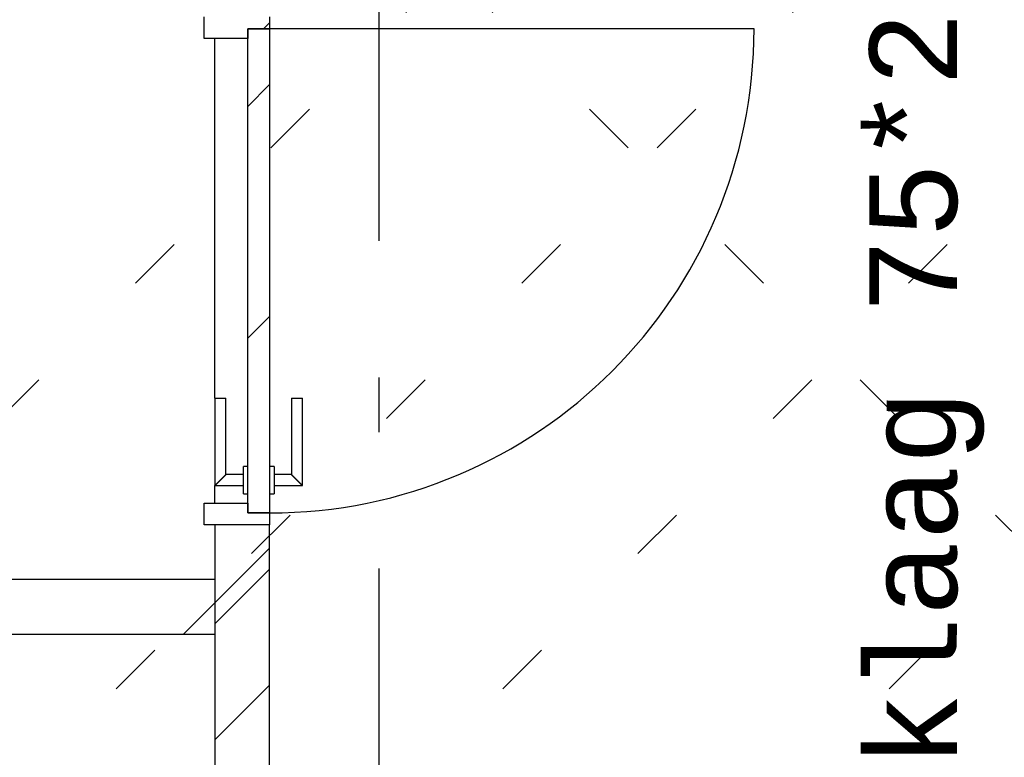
# Model space of a CAD drawing. Extents: x 2 to 87, y -108 to 11.
# Tile 280 of 352: x 38.17 to 39.97, y -35.15 to -33.8. Entities that reach past the tile are written whole.
import ezdxf

# ---------------------------------------------------------------- set-up
doc = ezdxf.new("R2010")
doc.units = 0
doc.header["$MEASUREMENT"] = 0
for name, pattern in [('DASHDOT', [1, 0.5, -0.25, 0, -0.25]), ('DOT', [0.25, 0, -0.25]), ('HIDDEN', [0.375, 0.25, -0.125])]:
    doc.linetypes.add(name, pattern=pattern)
for name, color, linetype in [('12', 7, 'CONTINUOUS'), ('16', 7, 'CONTINUOUS'), ('18', 7, 'CONTINUOUS'), ('25', 7, 'CONTINUOUS'), ('30', 7, 'CONTINUOUS'), ('5', 7, 'CONTINUOUS'), ('6', 7, 'CONTINUOUS'), ('8', 7, 'CONTINUOUS')]:
    doc.layers.add(name, color=color, linetype=linetype)
doc.styles.add('MONOTXT', font='MONOTXT', dxfattribs={"height": 0.2})

msp = doc.modelspace()

# ---------------------------------------------------------------- linework, layer by layer
at = {"layer": '12', "color": 1, "linetype": 'HIDDEN'}
msp.add_lwpolyline([(38.6276, -34.7275), (38.5276, -34.7275), (38.5276, -37.2275), (38.6276, -37.2275)], close=True, dxfattribs=at)
at = {"layer": '16', "color": 62, "linetype": 'Continuous'}
msp.add_line((39.5136, -33.8195), (38.6276, -33.8195), dxfattribs=at)
msp.add_arc((38.6276, -33.8195), 0.886, 270, 360, dxfattribs=at)
at = {"layer": '18', "color": 7, "linetype": 'Continuous'}
for p, q in [((38.5276, -34.9084), (38.6276, -34.8084)), ((38.5276, -35.1205), (38.6276, -35.0205))]:
    msp.add_line(p, q, dxfattribs=at)
at = {"layer": '18', "color": 1, "linetype": 'Continuous'}
msp.add_lwpolyline([(38.6276, -34.7275), (38.5276, -34.7275), (38.5276, -37.2275), (38.6276, -37.2275)], close=True, dxfattribs=at)
at = {"layer": '25', "color": 62, "linetype": 'Continuous'}
for p, q in [((38.5276, -34.8701), (38.6276, -34.7701)), ((38.4702, -34.9275), (38.5276, -34.8701))]:
    msp.add_line(p, q, dxfattribs=at)
at = {"layer": '30', "color": 62, "linetype": 'Continuous'}
for p, q in [((38.5076, -33.8375), (38.5076, -33.7975)), ((38.6276, -33.7975), (38.6276, -33.8195)), ((38.5876, -33.8195), (38.5876, -33.8375)), ((38.6276, -33.8195), (38.5876, -33.8195)), ((38.5876, -33.8375), (38.5076, -33.8375)), ((38.5076, -34.6875), (38.5876, -34.6875)), ((38.5076, -34.7275), (38.5076, -34.6875)), ((38.5876, -34.6875), (38.5876, -34.7055)), ((38.5876, -34.7055), (38.6276, -34.7055)), ((38.6276, -34.7055), (38.6276, -34.7275)), ((38.5276, -34.7275), (38.5076, -34.7275))]:
    msp.add_line(p, q, dxfattribs=at)
at = {"layer": '5', "color": 7, "linetype": 'DASHDOT'}
msp.add_line((38.8276, -7.3075), (38.8276, -96.5075), dxfattribs=at)
at = {"layer": '6', "color": 62, "linetype": 'Continuous'}
for p, q in [((38.5276, -34.4955), (38.5276, -33.8375)), ((38.5276, -34.6875), (38.5276, -34.6555)), ((38.6276, -34.7275), (38.5276, -34.7275)), ((38.5276, -34.7275), (38.5276, -34.8275)), ((38.6276, -35.9525), (38.6276, -34.7275)), ((38.5276, -34.8275), (38.0076, -34.8275)), ((38.0076, -34.9275), (38.5276, -34.9275)), ((38.5276, -34.9275), (38.5276, -37.2275))]:
    msp.add_line(p, q, dxfattribs=at)
at = {"layer": '8', "color": 5, "linetype": 'DOT'}
for p, q in [((34.6697, -37.9974), (49.6276, -23.0395)), ((35.3768, -37.9974), (49.6276, -23.7466)), ((36.084, -37.9974), (49.6276, -24.4538)), ((36.7911, -37.9974), (49.6276, -25.1609)), ((43.2431, -37.9974), (33.5276, -28.2819)), ((41.1218, -37.9974), (32.6319, -29.5075))]:
    msp.add_line(p, q, dxfattribs=at)
at = {"layer": '8', "color": 62, "linetype": 'Continuous'}
for p, q in [((38.5876, -33.8195), (38.6276, -33.8195)), ((38.5876, -34.7055), (38.5876, -33.8195)), ((38.6166, -33.8195), (38.6276, -33.8085)), ((38.6276, -33.8195), (38.6276, -34.7055)), ((38.5876, -33.9616), (38.6276, -33.9216)), ((38.5876, -34.3859), (38.6276, -34.3459)), ((38.5276, -34.4955), (38.5276, -34.6555)), ((38.5276, -34.4955), (38.5476, -34.4955)), ((38.5476, -34.6355), (38.5476, -34.4955)), ((38.6676, -34.4955), (38.6676, -34.6355)), ((38.6676, -34.4955), (38.6876, -34.4955)), ((38.6876, -34.6555), (38.6876, -34.4955)), ((38.5876, -34.6205), (38.5796, -34.6205)), ((38.5796, -34.6705), (38.5796, -34.6205)), ((38.6356, -34.6205), (38.6276, -34.6205)), ((38.6356, -34.6205), (38.6356, -34.6705)), ((38.5796, -34.6355), (38.5476, -34.6355)), ((38.6676, -34.6355), (38.6356, -34.6355)), ((38.5276, -34.6555), (38.5796, -34.6555)), ((38.6356, -34.6555), (38.6876, -34.6555)), ((38.5796, -34.6705), (38.5876, -34.6705)), ((38.6276, -34.6705), (38.6356, -34.6705)), ((38.6276, -34.7055), (38.5876, -34.7055))]:
    msp.add_line(p, q, dxfattribs=at)
for points in [[(38.5476, -34.6355), (38.5475, -34.6355), (38.5475, -34.6356), (38.5475, -34.6356), (38.5475, -34.6356), (38.5475, -34.6356), (38.5475, -34.6356), (38.5475, -34.6356), (38.5475, -34.6356), (38.5475, -34.6356), (38.5475, -34.6356), (38.5475, -34.6356), (38.5475, -34.6356), (38.5475, -34.6356), (38.5475, -34.6356), (38.5475, -34.6356), (38.5475, -34.6356), (38.5475, -34.6356), (38.5475, -34.6356), (38.5475, -34.6356), (38.5475, -34.6356), (38.5475, -34.6356), (38.5475, -34.6356), (38.5475, -34.6356), (38.5475, -34.6356), (38.5475, -34.6356), (38.5475, -34.6356), (38.5475, -34.6356), (38.5475, -34.6356), (38.5474, -34.6357), (38.5474, -34.6357), (38.5474, -34.6357), (38.5474, -34.6357), (38.5474, -34.6357), (38.5474, -34.6357), (38.5474, -34.6357), (38.5474, -34.6357), (38.5474, -34.6357), (38.5474, -34.6357), (38.5474, -34.6357), (38.5474, -34.6357), (38.5474, -34.6357), (38.5474, -34.6357), (38.5474, -34.6357), (38.5474, -34.6357), (38.5474, -34.6357), (38.5474, -34.6357), (38.5474, -34.6357), (38.5472, -34.6359), (38.5471, -34.636), (38.5471, -34.636), (38.5471, -34.636), (38.5471, -34.636), (38.5471, -34.636), (38.5471, -34.636), (38.5471, -34.636), (38.5471, -34.636), (38.5471, -34.636), (38.5471, -34.636), (38.5471, -34.636), (38.5471, -34.636), (38.547, -34.6361), (38.547, -34.6361), (38.547, -34.6361), (38.547, -34.6361), (38.547, -34.6361), (38.547, -34.6361), (38.547, -34.6361), (38.547, -34.6361), (38.547, -34.6361), (38.547, -34.6361), (38.5469, -34.6362), (38.5469, -34.6362), (38.5469, -34.6362), (38.5469, -34.6362), (38.5469, -34.6362), (38.5469, -34.6362), (38.5469, -34.6362), (38.5469, -34.6362), (38.5469, -34.6362), (38.5469, -34.6362), (38.5468, -34.6363), (38.5468, -34.6363), (38.5468, -34.6363), (38.5468, -34.6363), (38.5468, -34.6363), (38.5468, -34.6363), (38.5468, -34.6363), (38.5468, -34.6363), (38.5468, -34.6363), (38.5468, -34.6363), (38.5467, -34.6364), (38.5467, -34.6364), (38.5467, -34.6364), (38.5467, -34.6364), (38.5467, -34.6364), (38.5467, -34.6364), (38.5467, -34.6364), (38.5467, -34.6364), (38.5466, -34.6364), (38.5466, -34.6365), (38.5466, -34.6365), (38.5466, -34.6365), (38.5466, -34.6365), (38.5466, -34.6365), (38.5466, -34.6365), (38.5466, -34.6365), (38.5466, -34.6365), (38.5465, -34.6366), (38.5465, -34.6366), (38.5465, -34.6366), (38.5465, -34.6366), (38.5465, -34.6366), (38.5465, -34.6366), (38.5465, -34.6366), (38.5465, -34.6366), (38.5464, -34.6367), (38.5464, -34.6367), (38.5464, -34.6367), (38.5464, -34.6367), (38.5464, -34.6367), (38.5464, -34.6367), (38.5464, -34.6367), (38.5464, -34.6367), (38.5463, -34.6368), (38.5463, -34.6368), (38.5463, -34.6368), (38.5463, -34.6368), (38.5463, -34.6368), (38.5463, -34.6368), (38.5463, -34.6368), (38.5462, -34.6369), (38.5462, -34.6369), (38.5462, -34.6369), (38.5462, -34.6369), (38.5462, -34.6369), (38.5462, -34.6369), (38.5462, -34.6369), (38.5461, -34.637), (38.546, -34.6371), (38.546, -34.6371), (38.546, -34.6371), (38.546, -34.6371), (38.546, -34.6371), (38.546, -34.6371), (38.546, -34.6371), (38.5459, -34.6372), (38.5459, -34.6372), (38.5459, -34.6372), (38.5459, -34.6372), (38.5459, -34.6372), (38.5459, -34.6372), (38.5459, -34.6372), (38.5458, -34.6373), (38.5458, -34.6373), (38.5458, -34.6373), (38.5458, -34.6373), (38.5458, -34.6373), (38.5458, -34.6373), (38.5457, -34.6374), (38.5457, -34.6374), (38.5457, -34.6374), (38.5457, -34.6374), (38.5457, -34.6374), (38.5457, -34.6374), (38.5456, -34.6375), (38.5456, -34.6375), (38.5456, -34.6375), (38.5456, -34.6375), (38.5456, -34.6375), (38.5456, -34.6375), (38.5455, -34.6376), (38.5455, -34.6376), (38.5455, -34.6376), (38.5455, -34.6376), (38.5455, -34.6376), (38.5455, -34.6376), (38.5454, -34.6377), (38.5454, -34.6377), (38.5454, -34.6377), (38.5454, -34.6377), (38.5454, -34.6377), (38.5454, -34.6377), (38.5453, -34.6378), (38.5453, -34.6378), (38.5453, -34.6378), (38.5453, -34.6378), (38.5453, -34.6378), (38.5453, -34.6378), (38.5452, -34.6379), (38.5452, -34.6379), (38.5452, -34.6379), (38.5452, -34.6379), (38.5452, -34.6379), (38.5451, -34.6379), (38.5451, -34.638), (38.5451, -34.638), (38.5451, -34.638), (38.5451, -34.638), (38.5451, -34.638), (38.545, -34.6381), (38.545, -34.6381), (38.545, -34.6381), (38.545, -34.6381), (38.545, -34.6381), (38.5449, -34.6381), (38.5449, -34.6382), (38.5449, -34.6382), (38.5449, -34.6382), (38.5449, -34.6382), (38.5449, -34.6382), (38.5448, -34.6383), (38.5448, -34.6383), (38.5448, -34.6383), (38.5448, -34.6383), (38.5448, -34.6383), (38.5447, -34.6384), (38.5447, -34.6384), (38.5447, -34.6384), (38.5447, -34.6384), (38.5447, -34.6384), (38.5446, -34.6385), (38.5446, -34.6385), (38.5446, -34.6385), (38.5446, -34.6385), (38.5446, -34.6385), (38.5445, -34.6386), (38.5445, -34.6386), (38.5445, -34.6386), (38.5445, -34.6386), (38.5445, -34.6386), (38.5445, -34.6386), (38.5444, -34.6387), (38.5443, -34.6388), (38.5443, -34.6388), (38.5443, -34.6388), (38.5443, -34.6388), (38.5442, -34.6389), (38.5442, -34.6389), (38.5442, -34.6389), (38.5442, -34.6389), (38.5442, -34.6389), (38.5441, -34.639), (38.5441, -34.639), (38.5441, -34.639), (38.5441, -34.639), (38.5441, -34.639), (38.544, -34.6391), (38.544, -34.6391), (38.544, -34.6391), (38.544, -34.6391), (38.544, -34.6391), (38.5439, -34.6392), (38.5439, -34.6392), (38.5439, -34.6392), (38.5439, -34.6392), (38.5439, -34.6392), (38.5438, -34.6393), (38.5438, -34.6393), (38.5438, -34.6393), (38.5438, -34.6393), (38.5437, -34.6394), (38.5437, -34.6394), (38.5437, -34.6394), (38.5437, -34.6394), (38.5437, -34.6394), (38.5436, -34.6395), (38.5436, -34.6395), (38.5436, -34.6395), (38.5436, -34.6395), (38.5435, -34.6395), (38.5435, -34.6396), (38.5435, -34.6396), (38.5435, -34.6396), (38.5435, -34.6396), (38.5434, -34.6397), (38.5434, -34.6397), (38.5434, -34.6397), (38.5434, -34.6397), (38.5434, -34.6397), (38.5433, -34.6398), (38.5433, -34.6398), (38.5433, -34.6398), (38.5433, -34.6398), (38.5432, -34.6399), (38.5432, -34.6399), (38.5432, -34.6399), (38.5432, -34.6399), (38.5431, -34.64), (38.5431, -34.64), (38.5431, -34.64), (38.5431, -34.64), (38.5431, -34.64), (38.543, -34.6401), (38.543, -34.6401), (38.543, -34.6401), (38.543, -34.6401), (38.5429, -34.6402), (38.5429, -34.6402), (38.5429, -34.6402), (38.5429, -34.6402), (38.5428, -34.6402), (38.5428, -34.6403), (38.5428, -34.6403), (38.5428, -34.6403), (38.5428, -34.6403), (38.5427, -34.6404), (38.5427, -34.6404), (38.5427, -34.6404), (38.5427, -34.6404), (38.5426, -34.6405), (38.5426, -34.6405), (38.5426, -34.6405), (38.5426, -34.6405), (38.5425, -34.6406), (38.5425, -34.6406), (38.5425, -34.6406), (38.5425, -34.6406), (38.5425, -34.6406), (38.5424, -34.6407), (38.5424, -34.6407), (38.5424, -34.6407), (38.5424, -34.6407), (38.5423, -34.6408), (38.5423, -34.6408), (38.5423, -34.6408), (38.5423, -34.6408), (38.5422, -34.6409), (38.5421, -34.641), (38.5421, -34.641), (38.5421, -34.641), (38.5421, -34.641), (38.542, -34.6411), (38.542, -34.6411), (38.542, -34.6411), (38.542, -34.6411), (38.5419, -34.6412), (38.5419, -34.6412), (38.5419, -34.6412), (38.5419, -34.6412), (38.5418, -34.6413), (38.5418, -34.6413), (38.5418, -34.6413), (38.5418, -34.6413), (38.5417, -34.6414), (38.5417, -34.6414), (38.5417, -34.6414), (38.5417, -34.6414), (38.5416, -34.6415), (38.5416, -34.6415), (38.5416, -34.6415), (38.5416, -34.6415), (38.5415, -34.6416), (38.5415, -34.6416), (38.5415, -34.6416), (38.5415, -34.6416), (38.5414, -34.6417), (38.5414, -34.6417), (38.5414, -34.6417), (38.5414, -34.6417), (38.5413, -34.6418), (38.5413, -34.6418), (38.5413, -34.6418), (38.5413, -34.6418), (38.5412, -34.6419), (38.5412, -34.6419), (38.5412, -34.6419), (38.5412, -34.6419), (38.5411, -34.642), (38.5411, -34.642), (38.5411, -34.642), (38.5411, -34.642), (38.541, -34.6421), (38.541, -34.6421), (38.541, -34.6421), (38.541, -34.6421), (38.5409, -34.6422), (38.5409, -34.6422), (38.5409, -34.6422), (38.5409, -34.6422), (38.5408, -34.6423), (38.5408, -34.6423), (38.5408, -34.6423), (38.5407, -34.6423), (38.5407, -34.6424), (38.5407, -34.6424), (38.5407, -34.6424), (38.5406, -34.6425), (38.5406, -34.6425), (38.5406, -34.6425), (38.5406, -34.6425), (38.5405, -34.6426), (38.5405, -34.6426), (38.5405, -34.6426), (38.5405, -34.6426), (38.5404, -34.6427), (38.5404, -34.6427), (38.5404, -34.6427), (38.5404, -34.6427), (38.5403, -34.6428), (38.5403, -34.6428), (38.5403, -34.6428), (38.5403, -34.6428), (38.5402, -34.6429), (38.5402, -34.6429), (38.5402, -34.6429), (38.5402, -34.6429), (38.5401, -34.643), (38.5401, -34.643), (38.5401, -34.643), (38.54, -34.6431), (38.54, -34.6431), (38.54, -34.6431), (38.54, -34.6431), (38.5399, -34.6432), (38.5399, -34.6432), (38.5399, -34.6432), (38.5399, -34.6432), (38.5398, -34.6433), (38.5398, -34.6433), (38.5398, -34.6433), (38.5398, -34.6433), (38.5397, -34.6434), (38.5397, -34.6434), (38.5397, -34.6434), (38.5396, -34.6435), (38.5395, -34.6436), (38.5395, -34.6436), (38.5395, -34.6436), (38.5395, -34.6436), (38.5394, -34.6437), (38.5394, -34.6437), (38.5394, -34.6437), (38.5394, -34.6437), (38.5393, -34.6438), (38.5393, -34.6438), (38.5393, -34.6438), (38.5392, -34.6439), (38.5392, -34.6439), (38.5392, -34.6439), (38.5392, -34.6439), (38.5391, -34.644), (38.5391, -34.644), (38.5391, -34.644), (38.5391, -34.644), (38.539, -34.6441), (38.539, -34.6441), (38.539, -34.6441), (38.5389, -34.6442), (38.5389, -34.6442), (38.5389, -34.6442), (38.5389, -34.6442), (38.5388, -34.6443), (38.5388, -34.6443), (38.5388, -34.6443), (38.5388, -34.6443), (38.5387, -34.6444), (38.5387, -34.6444), (38.5387, -34.6444), (38.5386, -34.6445), (38.5386, -34.6445), (38.5386, -34.6445), (38.5386, -34.6445), (38.5385, -34.6446), (38.5385, -34.6446), (38.5385, -34.6446), (38.5385, -34.6446), (38.5384, -34.6447), (38.5384, -34.6447), (38.5384, -34.6447), (38.5383, -34.6447), (38.5383, -34.6448), (38.5383, -34.6448), (38.5383, -34.6448), (38.5382, -34.6449), (38.5382, -34.6449), (38.5382, -34.6449), (38.5382, -34.6449), (38.5381, -34.645), (38.5381, -34.645), (38.5381, -34.645), (38.538, -34.645), (38.538, -34.6451), (38.538, -34.6451), (38.538, -34.6451), (38.5379, -34.6452), (38.5379, -34.6452), (38.5379, -34.6452), (38.5379, -34.6452), (38.5378, -34.6453), (38.5378, -34.6453), (38.5378, -34.6453), (38.5377, -34.6453), (38.5377, -34.6454), (38.5377, -34.6454), (38.5377, -34.6454), (38.5376, -34.6455), (38.5376, -34.6455), (38.5376, -34.6455), (38.5376, -34.6455), (38.5375, -34.6456), (38.5375, -34.6456), (38.5375, -34.6456), (38.5375, -34.6456), (38.5374, -34.6457), (38.5374, -34.6457), (38.5374, -34.6457), (38.5373, -34.6458), (38.5373, -34.6458), (38.5373, -34.6458), (38.5373, -34.6458), (38.5372, -34.6459), (38.5372, -34.6459), (38.5372, -34.6459), (38.5372, -34.6459), (38.5371, -34.646), (38.5371, -34.646), (38.5371, -34.646), (38.537, -34.6461), (38.537, -34.6461), (38.537, -34.6461), (38.537, -34.6461), (38.5369, -34.6462), (38.5368, -34.6463), (38.5368, -34.6463), (38.5368, -34.6463), (38.5367, -34.6464), (38.5367, -34.6464), (38.5367, -34.6464), (38.5367, -34.6464), (38.5366, -34.6465), (38.5366, -34.6465), (38.5366, -34.6465), (38.5366, -34.6465), (38.5365, -34.6466), (38.5365, -34.6466), (38.5365, -34.6466), (38.5364, -34.6467), (38.5364, -34.6467), (38.5364, -34.6467), (38.5364, -34.6467), (38.5363, -34.6468), (38.5363, -34.6468), (38.5363, -34.6468), (38.5363, -34.6468), (38.5362, -34.6469), (38.5362, -34.6469), (38.5362, -34.6469), (38.5361, -34.647), (38.5361, -34.647), (38.5361, -34.647), (38.5361, -34.647), (38.536, -34.6471), (38.536, -34.6471), (38.536, -34.6471), (38.536, -34.6471), (38.5359, -34.6472), (38.5359, -34.6472), (38.5359, -34.6472), (38.5358, -34.6473), (38.5358, -34.6473), (38.5358, -34.6473), (38.5358, -34.6473), (38.5357, -34.6474), (38.5357, -34.6474), (38.5357, -34.6474), (38.5357, -34.6474), (38.5356, -34.6475), (38.5356, -34.6475), (38.5356, -34.6475), (38.5356, -34.6475), (38.5355, -34.6476), (38.5355, -34.6476), (38.5355, -34.6476), (38.5354, -34.6477), (38.5354, -34.6477), (38.5354, -34.6477), (38.5354, -34.6477), (38.5353, -34.6478), (38.5353, -34.6478), (38.5353, -34.6478), (38.5353, -34.6478), (38.5352, -34.6479), (38.5352, -34.6479), (38.5352, -34.6479), (38.5352, -34.6479), (38.5351, -34.648), (38.5351, -34.648), (38.5351, -34.648), (38.535, -34.6481), (38.535, -34.6481), (38.535, -34.6481), (38.535, -34.6481), (38.5349, -34.6482), (38.5349, -34.6482), (38.5349, -34.6482), (38.5349, -34.6482), (38.5348, -34.6483), (38.5348, -34.6483), (38.5348, -34.6483), (38.5348, -34.6483), (38.5347, -34.6484), (38.5347, -34.6484), (38.5347, -34.6484), (38.5347, -34.6484), (38.5346, -34.6485), (38.5346, -34.6485), (38.5346, -34.6485), (38.5346, -34.6485), (38.5345, -34.6486), (38.5345, -34.6486), (38.5345, -34.6486), (38.5345, -34.6487), (38.5343, -34.6488), (38.5342, -34.6489), (38.5342, -34.6489), (38.5342, -34.6489), (38.5342, -34.6489), (38.5341, -34.649), (38.5341, -34.649), (38.5341, -34.649), (38.5341, -34.649), (38.534, -34.6491), (38.534, -34.6491), (38.534, -34.6491), (38.534, -34.6491), (38.5339, -34.6492), (38.5339, -34.6492), (38.5339, -34.6492), (38.5339, -34.6492), (38.5338, -34.6493), (38.5338, -34.6493), (38.5338, -34.6493), (38.5338, -34.6493), (38.5337, -34.6494), (38.5337, -34.6494), (38.5337, -34.6494), (38.5337, -34.6494), (38.5336, -34.6495), (38.5336, -34.6495), (38.5336, -34.6495), (38.5336, -34.6495), (38.5335, -34.6496), (38.5335, -34.6496), (38.5335, -34.6496), (38.5335, -34.6496), (38.5334, -34.6497), (38.5334, -34.6497), (38.5334, -34.6497), (38.5334, -34.6497), (38.5333, -34.6498), (38.5333, -34.6498), (38.5333, -34.6498), (38.5333, -34.6498), (38.5332, -34.6499), (38.5332, -34.6499), (38.5332, -34.6499), (38.5332, -34.6499), (38.5331, -34.65), (38.5331, -34.65), (38.5331, -34.65), (38.5331, -34.65), (38.533, -34.6501), (38.533, -34.6501), (38.533, -34.6501), (38.533, -34.6501), (38.5329, -34.6502), (38.5329, -34.6502), (38.5329, -34.6502), (38.5329, -34.6502), (38.5328, -34.6503), (38.5328, -34.6503), (38.5328, -34.6503), (38.5328, -34.6503), (38.5327, -34.6503), (38.5327, -34.6504), (38.5327, -34.6504), (38.5327, -34.6504), (38.5327, -34.6504), (38.5326, -34.6505), (38.5326, -34.6505), (38.5326, -34.6505), (38.5326, -34.6505), (38.5325, -34.6506), (38.5325, -34.6506), (38.5325, -34.6506), (38.5325, -34.6506), (38.5324, -34.6507), (38.5324, -34.6507), (38.5324, -34.6507), (38.5324, -34.6507), (38.5324, -34.6507), (38.5323, -34.6508), (38.5323, -34.6508), (38.5323, -34.6508), (38.5323, -34.6508), (38.5322, -34.6509), (38.5322, -34.6509), (38.5322, -34.6509), (38.5322, -34.6509), (38.5321, -34.651), (38.5321, -34.651), (38.5321, -34.651), (38.5321, -34.651), (38.5321, -34.651), (38.532, -34.6511), (38.532, -34.6511), (38.532, -34.6511), (38.532, -34.6511), (38.5318, -34.6513), (38.5317, -34.6514), (38.5317, -34.6514), (38.5317, -34.6514), (38.5317, -34.6514), (38.5317, -34.6514), (38.5316, -34.6515), (38.5316, -34.6515), (38.5316, -34.6515), (38.5316, -34.6515), (38.5315, -34.6516), (38.5315, -34.6516), (38.5315, -34.6516), (38.5315, -34.6516), (38.5315, -34.6516), (38.5314, -34.6517), (38.5314, -34.6517), (38.5314, -34.6517), (38.5314, -34.6517), (38.5313, -34.6518), (38.5313, -34.6518), (38.5313, -34.6518), (38.5313, -34.6518), (38.5313, -34.6518), (38.5312, -34.6519), (38.5312, -34.6519), (38.5312, -34.6519), (38.5312, -34.6519), (38.5312, -34.6519), (38.5311, -34.652), (38.5311, -34.652), (38.5311, -34.652), (38.5311, -34.652), (38.5311, -34.652), (38.531, -34.6521), (38.531, -34.6521), (38.531, -34.6521), (38.531, -34.6521), (38.5309, -34.6521), (38.5309, -34.6522), (38.5309, -34.6522), (38.5309, -34.6522), (38.5309, -34.6522), (38.5308, -34.6523), (38.5308, -34.6523), (38.5308, -34.6523), (38.5308, -34.6523), (38.5308, -34.6523), (38.5307, -34.6524), (38.5307, -34.6524), (38.5307, -34.6524), (38.5307, -34.6524), (38.5307, -34.6524), (38.5307, -34.6524), (38.5306, -34.6525), (38.5306, -34.6525), (38.5306, -34.6525), (38.5306, -34.6525), (38.5306, -34.6525), (38.5305, -34.6526), (38.5305, -34.6526), (38.5305, -34.6526), (38.5305, -34.6526), (38.5305, -34.6526), (38.5304, -34.6527), (38.5304, -34.6527), (38.5304, -34.6527), (38.5304, -34.6527), (38.5304, -34.6527), (38.5303, -34.6528), (38.5303, -34.6528), (38.5303, -34.6528), (38.5303, -34.6528), (38.5303, -34.6528), (38.5303, -34.6528), (38.5302, -34.6529), (38.5302, -34.6529), (38.5302, -34.6529), (38.5302, -34.6529), (38.5302, -34.6529), (38.5301, -34.653), (38.5301, -34.653), (38.5301, -34.653), (38.5301, -34.653), (38.5301, -34.653), (38.5301, -34.653), (38.53, -34.6531), (38.53, -34.6531), (38.53, -34.6531), (38.53, -34.6531), (38.53, -34.6531), (38.5299, -34.6532), (38.5298, -34.6533), (38.5298, -34.6533), (38.5298, -34.6533), (38.5298, -34.6533), (38.5298, -34.6533), (38.5298, -34.6533), (38.5297, -34.6534), (38.5297, -34.6534), (38.5297, -34.6534), (38.5297, -34.6534), (38.5297, -34.6534), (38.5297, -34.6534), (38.5296, -34.6535), (38.5296, -34.6535), (38.5296, -34.6535), (38.5296, -34.6535), (38.5296, -34.6535), (38.5296, -34.6535), (38.5295, -34.6536), (38.5295, -34.6536), (38.5295, -34.6536), (38.5295, -34.6536), (38.5295, -34.6536), (38.5295, -34.6536), (38.5294, -34.6537), (38.5294, -34.6537), (38.5294, -34.6537), (38.5294, -34.6537), (38.5294, -34.6537), (38.5294, -34.6537), (38.5293, -34.6538), (38.5293, -34.6538), (38.5293, -34.6538), (38.5293, -34.6538), (38.5293, -34.6538), (38.5293, -34.6538), (38.5293, -34.6538), (38.5292, -34.6539), (38.5292, -34.6539), (38.5292, -34.6539), (38.5292, -34.6539), (38.5292, -34.6539), (38.5292, -34.6539), (38.5292, -34.6539), (38.5291, -34.654), (38.5291, -34.654), (38.5291, -34.654), (38.5291, -34.654), (38.5291, -34.654), (38.5291, -34.654), (38.5291, -34.654), (38.529, -34.6541), (38.529, -34.6541), (38.529, -34.6541), (38.529, -34.6541), (38.529, -34.6541), (38.529, -34.6541), (38.529, -34.6541), (38.5289, -34.6542), (38.5289, -34.6542), (38.5289, -34.6542), (38.5289, -34.6542), (38.5289, -34.6542), (38.5289, -34.6542), (38.5289, -34.6542), (38.5288, -34.6543), (38.5288, -34.6543), (38.5288, -34.6543), (38.5288, -34.6543), (38.5288, -34.6543), (38.5288, -34.6543), (38.5288, -34.6543), (38.5288, -34.6543), (38.5287, -34.6544), (38.5287, -34.6544), (38.5287, -34.6544), (38.5287, -34.6544), (38.5287, -34.6544), (38.5287, -34.6544), (38.5287, -34.6544), (38.5287, -34.6544), (38.5286, -34.6545), (38.5286, -34.6545), (38.5286, -34.6545), (38.5286, -34.6545), (38.5286, -34.6545), (38.5286, -34.6545), (38.5286, -34.6545), (38.5286, -34.6545), (38.5286, -34.6545), (38.5285, -34.6546), (38.5285, -34.6546), (38.5285, -34.6546), (38.5285, -34.6546), (38.5285, -34.6546), (38.5285, -34.6546), (38.5285, -34.6546), (38.5285, -34.6546), (38.5284, -34.6547), (38.5283, -34.6548), (38.5283, -34.6548), (38.5283, -34.6548), (38.5283, -34.6548), (38.5283, -34.6548), (38.5283, -34.6548), (38.5283, -34.6548), (38.5283, -34.6548), (38.5283, -34.6548), (38.5283, -34.6548), (38.5282, -34.6549), (38.5282, -34.6549), (38.5282, -34.6549), (38.5282, -34.6549), (38.5282, -34.6549), (38.5282, -34.6549), (38.5282, -34.6549), (38.5282, -34.6549), (38.5282, -34.6549), (38.5282, -34.6549), (38.5281, -34.655), (38.5281, -34.655), (38.5281, -34.655), (38.5281, -34.655), (38.5281, -34.655), (38.5281, -34.655), (38.5281, -34.655), (38.5281, -34.655), (38.5281, -34.655), (38.5281, -34.655), (38.5281, -34.655), (38.5281, -34.655), (38.528, -34.6551), (38.528, -34.6551), (38.528, -34.6551), (38.528, -34.6551), (38.528, -34.6551), (38.528, -34.6551), (38.528, -34.6551), (38.528, -34.6551), (38.528, -34.6551), (38.528, -34.6551), (38.528, -34.6551), (38.528, -34.6551), (38.528, -34.6551), (38.5279, -34.6552), (38.5279, -34.6552), (38.5279, -34.6552), (38.5279, -34.6552), (38.5279, -34.6552), (38.5279, -34.6552), (38.5279, -34.6552), (38.5279, -34.6552), (38.5279, -34.6552), (38.5279, -34.6552), (38.5279, -34.6552), (38.5279, -34.6552), (38.5279, -34.6552), (38.5279, -34.6552), (38.5279, -34.6552), (38.5278, -34.6553), (38.5278, -34.6553), (38.5278, -34.6553), (38.5278, -34.6553), (38.5278, -34.6553), (38.5278, -34.6553), (38.5278, -34.6553), (38.5278, -34.6553), (38.5278, -34.6553), (38.5278, -34.6553), (38.5278, -34.6553), (38.5278, -34.6553), (38.5278, -34.6553), (38.5278, -34.6553), (38.5278, -34.6553), (38.5278, -34.6553), (38.5278, -34.6553), (38.5278, -34.6553), (38.5278, -34.6553), (38.5277, -34.6555), (38.5276, -34.6555)], [(38.6875, -34.6554), (38.6874, -34.6553), (38.6874, -34.6553), (38.6874, -34.6553), (38.6874, -34.6553), (38.6874, -34.6553), (38.6874, -34.6553), (38.6874, -34.6553), (38.6874, -34.6553), (38.6874, -34.6553), (38.6874, -34.6553), (38.6874, -34.6553), (38.6874, -34.6553), (38.6874, -34.6553), (38.6874, -34.6553), (38.6874, -34.6553), (38.6874, -34.6553), (38.6874, -34.6553), (38.6874, -34.6553), (38.6873, -34.6553), (38.6873, -34.6552), (38.6873, -34.6552), (38.6873, -34.6552), (38.6873, -34.6552), (38.6873, -34.6552), (38.6873, -34.6552), (38.6873, -34.6552), (38.6873, -34.6552), (38.6873, -34.6552), (38.6873, -34.6552), (38.6873, -34.6552), (38.6873, -34.6552), (38.6873, -34.6552), (38.6873, -34.6552), (38.6873, -34.6552), (38.6872, -34.6551), (38.6871, -34.655), (38.6871, -34.655), (38.6871, -34.655), (38.6871, -34.655), (38.6871, -34.655), (38.6871, -34.655), (38.6871, -34.655), (38.6871, -34.655), (38.6871, -34.655), (38.6871, -34.655), (38.6871, -34.655), (38.687, -34.655), (38.687, -34.6549), (38.687, -34.6549), (38.687, -34.6549), (38.687, -34.6549), (38.687, -34.6549), (38.687, -34.6549), (38.687, -34.6549), (38.687, -34.6549), (38.687, -34.6549), (38.687, -34.6549), (38.6869, -34.6548), (38.6869, -34.6548), (38.6869, -34.6548), (38.6869, -34.6548), (38.6869, -34.6548), (38.6869, -34.6548), (38.6869, -34.6548), (38.6869, -34.6548), (38.6869, -34.6548), (38.6869, -34.6548), (38.6868, -34.6547), (38.6868, -34.6547), (38.6868, -34.6547), (38.6868, -34.6547), (38.6868, -34.6547), (38.6868, -34.6547), (38.6868, -34.6547), (38.6868, -34.6547), (38.6868, -34.6547), (38.6868, -34.6547), (38.6867, -34.6546), (38.6867, -34.6546), (38.6867, -34.6546), (38.6867, -34.6546), (38.6867, -34.6546), (38.6867, -34.6546), (38.6867, -34.6546), (38.6867, -34.6546), (38.6866, -34.6545), (38.6866, -34.6545), (38.6866, -34.6545), (38.6866, -34.6545), (38.6866, -34.6545), (38.6866, -34.6545), (38.6866, -34.6545), (38.6866, -34.6545), (38.6866, -34.6545), (38.6865, -34.6544), (38.6865, -34.6544), (38.6865, -34.6544), (38.6865, -34.6544), (38.6865, -34.6544), (38.6865, -34.6544), (38.6865, -34.6544), (38.6865, -34.6544), (38.6864, -34.6543), (38.6864, -34.6543), (38.6864, -34.6543), (38.6864, -34.6543), (38.6864, -34.6543), (38.6864, -34.6543), (38.6864, -34.6543), (38.6864, -34.6543), (38.6863, -34.6542), (38.6863, -34.6542), (38.6863, -34.6542), (38.6863, -34.6542), (38.6863, -34.6542), (38.6863, -34.6542), (38.6863, -34.6542), (38.6862, -34.6541), (38.6862, -34.6541), (38.6862, -34.6541), (38.6862, -34.6541), (38.6862, -34.6541), (38.6862, -34.6541), (38.6862, -34.6541), (38.6861, -34.654), (38.686, -34.6539), (38.686, -34.6539), (38.686, -34.6539), (38.686, -34.6539), (38.686, -34.6539), (38.686, -34.6539), (38.686, -34.6539), (38.6859, -34.6538), (38.6859, -34.6538), (38.6859, -34.6538), (38.6859, -34.6538), (38.6859, -34.6538), (38.6859, -34.6538), (38.6859, -34.6538), (38.6858, -34.6537), (38.6858, -34.6537), (38.6858, -34.6537), (38.6858, -34.6537), (38.6858, -34.6537), (38.6858, -34.6537), (38.6857, -34.6536), (38.6857, -34.6536), (38.6857, -34.6536), (38.6857, -34.6536), (38.6857, -34.6536), (38.6857, -34.6536), (38.6856, -34.6535), (38.6856, -34.6535), (38.6856, -34.6535), (38.6856, -34.6535), (38.6856, -34.6535), (38.6856, -34.6535), (38.6855, -34.6534), (38.6855, -34.6534), (38.6855, -34.6534), (38.6855, -34.6534), (38.6855, -34.6534), (38.6855, -34.6534), (38.6854, -34.6533), (38.6854, -34.6533), (38.6854, -34.6533), (38.6854, -34.6533), (38.6854, -34.6533), (38.6854, -34.6533), (38.6853, -34.6532), (38.6853, -34.6532), (38.6853, -34.6532), (38.6853, -34.6532), (38.6853, -34.6532), (38.6853, -34.6532), (38.6852, -34.6531), (38.6852, -34.6531), (38.6852, -34.6531), (38.6852, -34.6531), (38.6852, -34.6531), (38.6851, -34.653), (38.6851, -34.653), (38.6851, -34.653), (38.6851, -34.653), (38.6851, -34.653), (38.6851, -34.653), (38.685, -34.6529), (38.685, -34.6529), (38.685, -34.6529), (38.685, -34.6529), (38.685, -34.6529), (38.6849, -34.6528), (38.6849, -34.6528), (38.6849, -34.6528), (38.6849, -34.6528), (38.6849, -34.6528), (38.6849, -34.6528), (38.6848, -34.6527), (38.6848, -34.6527), (38.6848, -34.6527), (38.6848, -34.6527), (38.6848, -34.6527), (38.6847, -34.6526), (38.6847, -34.6526), (38.6847, -34.6526), (38.6847, -34.6526), (38.6847, -34.6526), (38.6846, -34.6525), (38.6846, -34.6525), (38.6846, -34.6525), (38.6846, -34.6525), (38.6846, -34.6525), (38.6845, -34.6524), (38.6845, -34.6524), (38.6845, -34.6524), (38.6845, -34.6524), (38.6845, -34.6524), (38.6845, -34.6524), (38.6844, -34.6523), (38.6843, -34.6522), (38.6843, -34.6522), (38.6843, -34.6522), (38.6843, -34.6522), (38.6842, -34.6521), (38.6842, -34.6521), (38.6842, -34.6521), (38.6842, -34.6521), (38.6842, -34.6521), (38.6841, -34.652), (38.6841, -34.652), (38.6841, -34.652), (38.6841, -34.652), (38.6841, -34.652), (38.684, -34.6519), (38.684, -34.6519), (38.684, -34.6519), (38.684, -34.6519), (38.684, -34.6519), (38.6839, -34.6518), (38.6839, -34.6518), (38.6839, -34.6518), (38.6839, -34.6518), (38.6839, -34.6518), (38.6838, -34.6517), (38.6838, -34.6517), (38.6838, -34.6517), (38.6838, -34.6517), (38.6837, -34.6516), (38.6837, -34.6516), (38.6837, -34.6516), (38.6837, -34.6516), (38.6837, -34.6516), (38.6836, -34.6515), (38.6836, -34.6515), (38.6836, -34.6515), (38.6836, -34.6515), (38.6835, -34.6514), (38.6835, -34.6514), (38.6835, -34.6514), (38.6835, -34.6514), (38.6835, -34.6514), (38.6834, -34.6513), (38.6834, -34.6513), (38.6834, -34.6513), (38.6834, -34.6513), (38.6833, -34.6513), (38.6833, -34.6512), (38.6833, -34.6512), (38.6833, -34.6512), (38.6833, -34.6512), (38.6832, -34.6511), (38.6832, -34.6511), (38.6832, -34.6511), (38.6832, -34.6511), (38.6831, -34.651), (38.6831, -34.651), (38.6831, -34.651), (38.6831, -34.651), (38.6831, -34.651), (38.683, -34.6509), (38.683, -34.6509), (38.683, -34.6509), (38.683, -34.6509), (38.6829, -34.6508), (38.6829, -34.6508), (38.6829, -34.6508), (38.6829, -34.6508), (38.6828, -34.6507), (38.6828, -34.6507), (38.6828, -34.6507), (38.6828, -34.6507), (38.6828, -34.6507), (38.6827, -34.6506), (38.6827, -34.6506), (38.6827, -34.6506), (38.6827, -34.6506), (38.6826, -34.6505), (38.6826, -34.6505), (38.6826, -34.6505), (38.6826, -34.6505), (38.6825, -34.6504), (38.6825, -34.6504), (38.6825, -34.6504), (38.6825, -34.6504), (38.6824, -34.6503), (38.6824, -34.6503), (38.6824, -34.6503), (38.6824, -34.6503), (38.6824, -34.6503), (38.6823, -34.6502), (38.6823, -34.6502), (38.6823, -34.6502), (38.6823, -34.6502), (38.6822, -34.6501), (38.6821, -34.65), (38.6821, -34.65), (38.6821, -34.65), (38.6821, -34.65), (38.682, -34.6499), (38.682, -34.6499), (38.682, -34.6499), (38.682, -34.6499), (38.6819, -34.6498), (38.6819, -34.6498), (38.6819, -34.6498), (38.6819, -34.6498), (38.6818, -34.6497), (38.6818, -34.6497), (38.6818, -34.6497), (38.6818, -34.6497), (38.6817, -34.6496), (38.6817, -34.6496), (38.6817, -34.6496), (38.6817, -34.6496), (38.6816, -34.6495), (38.6816, -34.6495), (38.6816, -34.6495), (38.6816, -34.6495), (38.6815, -34.6494), (38.6815, -34.6494), (38.6815, -34.6494), (38.6815, -34.6494), (38.6814, -34.6493), (38.6814, -34.6493), (38.6814, -34.6493), (38.6814, -34.6493), (38.6813, -34.6492), (38.6813, -34.6492), (38.6813, -34.6492), (38.6813, -34.6492), (38.6812, -34.6491), (38.6812, -34.6491), (38.6812, -34.6491), (38.6812, -34.6491), (38.6811, -34.649), (38.6811, -34.649), (38.6811, -34.649), (38.6811, -34.649), (38.681, -34.6489), (38.681, -34.6489), (38.681, -34.6489), (38.681, -34.6489), (38.6809, -34.6488), (38.6809, -34.6488), (38.6809, -34.6488), (38.6809, -34.6488), (38.6808, -34.6487), (38.6808, -34.6487), (38.6808, -34.6487), (38.6807, -34.6487), (38.6807, -34.6486), (38.6807, -34.6486), (38.6807, -34.6486), (38.6806, -34.6485), (38.6806, -34.6485), (38.6806, -34.6485), (38.6806, -34.6485), (38.6805, -34.6484), (38.6805, -34.6484), (38.6805, -34.6484), (38.6805, -34.6484), (38.6804, -34.6483), (38.6804, -34.6483), (38.6804, -34.6483), (38.6804, -34.6483), (38.6803, -34.6482), (38.6803, -34.6482), (38.6803, -34.6482), (38.6803, -34.6482), (38.6802, -34.6481), (38.6802, -34.6481), (38.6802, -34.6481), (38.6802, -34.6481), (38.6801, -34.648), (38.6801, -34.648), (38.6801, -34.648), (38.68, -34.6479), (38.68, -34.6479), (38.68, -34.6479), (38.68, -34.6479), (38.6799, -34.6478), (38.6799, -34.6478), (38.6799, -34.6478), (38.6799, -34.6478), (38.6798, -34.6477), (38.6798, -34.6477), (38.6798, -34.6477), (38.6798, -34.6477), (38.6797, -34.6476), (38.6797, -34.6476), (38.6797, -34.6476), (38.6796, -34.6475), (38.6795, -34.6474), (38.6795, -34.6474), (38.6795, -34.6474), (38.6795, -34.6474), (38.6794, -34.6473), (38.6794, -34.6473), (38.6794, -34.6473), (38.6794, -34.6473), (38.6793, -34.6472), (38.6793, -34.6472), (38.6793, -34.6472), (38.6792, -34.6471), (38.6792, -34.6471), (38.6792, -34.6471), (38.6792, -34.6471), (38.6791, -34.647), (38.6791, -34.647), (38.6791, -34.647), (38.6791, -34.647), (38.679, -34.6469), (38.679, -34.6469), (38.679, -34.6469), (38.6789, -34.6468), (38.6789, -34.6468), (38.6789, -34.6468), (38.6789, -34.6468), (38.6788, -34.6467), (38.6788, -34.6467), (38.6788, -34.6467), (38.6788, -34.6467), (38.6787, -34.6466), (38.6787, -34.6466), (38.6787, -34.6466), (38.6786, -34.6465), (38.6786, -34.6465), (38.6786, -34.6465), (38.6786, -34.6465), (38.6785, -34.6464), (38.6785, -34.6464), (38.6785, -34.6464), (38.6785, -34.6464), (38.6784, -34.6463), (38.6784, -34.6463), (38.6784, -34.6463), (38.6783, -34.6462), (38.6783, -34.6462), (38.6783, -34.6462), (38.6783, -34.6462), (38.6782, -34.6461), (38.6782, -34.6461), (38.6782, -34.6461), (38.6782, -34.6461), (38.6781, -34.646), (38.6781, -34.646), (38.6781, -34.646), (38.678, -34.6459), (38.678, -34.6459), (38.678, -34.6459), (38.678, -34.6459), (38.6779, -34.6458), (38.6779, -34.6458), (38.6779, -34.6458), (38.6779, -34.6458), (38.6778, -34.6457), (38.6778, -34.6457), (38.6778, -34.6457), (38.6777, -34.6456), (38.6777, -34.6456), (38.6777, -34.6456), (38.6777, -34.6456), (38.6776, -34.6455), (38.6776, -34.6455), (38.6776, -34.6455), (38.6776, -34.6455), (38.6775, -34.6454), (38.6775, -34.6454), (38.6775, -34.6454), (38.6775, -34.6453), (38.6774, -34.6453), (38.6774, -34.6453), (38.6774, -34.6453), (38.6773, -34.6452), (38.6773, -34.6452), (38.6773, -34.6452), (38.6773, -34.6452), (38.6772, -34.6451), (38.6772, -34.6451), (38.6772, -34.6451), (38.6772, -34.645), (38.6771, -34.645), (38.6771, -34.645), (38.6771, -34.645), (38.677, -34.6449), (38.677, -34.6449), (38.677, -34.6449), (38.677, -34.6449), (38.6769, -34.6448), (38.6769, -34.6447), (38.6768, -34.6447), (38.6768, -34.6447), (38.6768, -34.6447), (38.6767, -34.6446), (38.6767, -34.6446), (38.6767, -34.6446), (38.6767, -34.6446), (38.6766, -34.6445), (38.6766, -34.6445), (38.6766, -34.6445), (38.6766, -34.6445), (38.6765, -34.6444), (38.6765, -34.6444), (38.6765, -34.6444), (38.6764, -34.6443), (38.6764, -34.6443), (38.6764, -34.6443), (38.6764, -34.6443), (38.6763, -34.6442), (38.6763, -34.6442), (38.6763, -34.6442), (38.6763, -34.6442), (38.6762, -34.6441), (38.6762, -34.6441), (38.6762, -34.6441), (38.6761, -34.644), (38.6761, -34.644), (38.6761, -34.644), (38.6761, -34.644), (38.676, -34.6439), (38.676, -34.6439), (38.676, -34.6439), (38.676, -34.6439), (38.6759, -34.6438), (38.6759, -34.6438), (38.6759, -34.6438), (38.6758, -34.6437), (38.6758, -34.6437), (38.6758, -34.6437), (38.6758, -34.6437), (38.6757, -34.6436), (38.6757, -34.6436), (38.6757, -34.6436), (38.6757, -34.6436), (38.6756, -34.6435), (38.6756, -34.6435), (38.6756, -34.6435), (38.6756, -34.6435), (38.6755, -34.6434), (38.6755, -34.6434), (38.6755, -34.6434), (38.6754, -34.6433), (38.6754, -34.6433), (38.6754, -34.6433), (38.6754, -34.6433), (38.6753, -34.6432), (38.6753, -34.6432), (38.6753, -34.6432), (38.6753, -34.6432), (38.6752, -34.6431), (38.6752, -34.6431), (38.6752, -34.6431), (38.6752, -34.6431), (38.6751, -34.643), (38.6751, -34.643), (38.6751, -34.643), (38.675, -34.6429), (38.675, -34.6429), (38.675, -34.6429), (38.675, -34.6429), (38.6749, -34.6428), (38.6749, -34.6428), (38.6749, -34.6428), (38.6749, -34.6428), (38.6748, -34.6427), (38.6748, -34.6427), (38.6748, -34.6427), (38.6748, -34.6427), (38.6747, -34.6426), (38.6747, -34.6426), (38.6747, -34.6426), (38.6747, -34.6426), (38.6746, -34.6425), (38.6746, -34.6425), (38.6746, -34.6425), (38.6746, -34.6425), (38.6745, -34.6424), (38.6745, -34.6424), (38.6745, -34.6424), (38.6745, -34.6423), (38.6744, -34.6423), (38.6744, -34.6423), (38.6744, -34.6423), (38.6743, -34.6422), (38.6742, -34.6421), (38.6742, -34.6421), (38.6742, -34.6421), (38.6742, -34.6421), (38.6741, -34.642), (38.6741, -34.642), (38.6741, -34.642), (38.6741, -34.642), (38.674, -34.6419), (38.674, -34.6419), (38.674, -34.6419), (38.674, -34.6419), (38.6739, -34.6418), (38.6739, -34.6418), (38.6739, -34.6418), (38.6739, -34.6418), (38.6738, -34.6417), (38.6738, -34.6417), (38.6738, -34.6417), (38.6738, -34.6417), (38.6737, -34.6416), (38.6737, -34.6416), (38.6737, -34.6416), (38.6737, -34.6416), (38.6736, -34.6415), (38.6736, -34.6415), (38.6736, -34.6415), (38.6736, -34.6415), (38.6735, -34.6414), (38.6735, -34.6414), (38.6735, -34.6414), (38.6735, -34.6414), (38.6734, -34.6413), (38.6734, -34.6413), (38.6734, -34.6413), (38.6734, -34.6413), (38.6733, -34.6412), (38.6733, -34.6412), (38.6733, -34.6412), (38.6733, -34.6412), (38.6732, -34.6411), (38.6732, -34.6411), (38.6732, -34.6411), (38.6732, -34.6411), (38.6731, -34.641), (38.6731, -34.641), (38.6731, -34.641), (38.6731, -34.641), (38.673, -34.6409), (38.673, -34.6409), (38.673, -34.6409), (38.673, -34.6409), (38.6729, -34.6408), (38.6729, -34.6408), (38.6729, -34.6408), (38.6729, -34.6408), (38.6728, -34.6407), (38.6728, -34.6407), (38.6728, -34.6407), (38.6728, -34.6407), (38.6727, -34.6406), (38.6727, -34.6406), (38.6727, -34.6406), (38.6727, -34.6406), (38.6727, -34.6406), (38.6726, -34.6405), (38.6726, -34.6405), (38.6726, -34.6405), (38.6726, -34.6405), (38.6725, -34.6404), (38.6725, -34.6404), (38.6725, -34.6404), (38.6725, -34.6404), (38.6724, -34.6403), (38.6724, -34.6403), (38.6724, -34.6403), (38.6724, -34.6403), (38.6724, -34.6402), (38.6723, -34.6402), (38.6723, -34.6402), (38.6723, -34.6402), (38.6723, -34.6402), (38.6722, -34.6401), (38.6722, -34.6401), (38.6722, -34.6401), (38.6722, -34.6401), (38.6721, -34.64), (38.6721, -34.64), (38.6721, -34.64), (38.6721, -34.64), (38.6721, -34.64), (38.672, -34.6399), (38.672, -34.6399), (38.672, -34.6399), (38.672, -34.6399), (38.6719, -34.6398), (38.6719, -34.6398), (38.6719, -34.6398), (38.6719, -34.6398), (38.6719, -34.6397), (38.6718, -34.6397), (38.6718, -34.6397), (38.6718, -34.6397), (38.6718, -34.6397), (38.6717, -34.6396), (38.6717, -34.6396), (38.6717, -34.6396), (38.6717, -34.6396), (38.6717, -34.6395), (38.6716, -34.6395), (38.6716, -34.6395), (38.6716, -34.6395), (38.6716, -34.6395), (38.6715, -34.6394), (38.6715, -34.6394), (38.6715, -34.6394), (38.6715, -34.6394), (38.6715, -34.6394), (38.6714, -34.6393), (38.6714, -34.6393), (38.6714, -34.6393), (38.6714, -34.6393), (38.6713, -34.6392), (38.6713, -34.6392), (38.6713, -34.6392), (38.6713, -34.6392), (38.6713, -34.6392), (38.6712, -34.6391), (38.6712, -34.6391), (38.6712, -34.6391), (38.6712, -34.6391), (38.6712, -34.6391), (38.6711, -34.639), (38.6711, -34.639), (38.6711, -34.639), (38.6711, -34.639), (38.6711, -34.639), (38.671, -34.6389), (38.671, -34.6389), (38.671, -34.6389), (38.671, -34.6389), (38.6709, -34.6389), (38.6709, -34.6388), (38.6709, -34.6388), (38.6709, -34.6388), (38.6709, -34.6388), (38.6708, -34.6387), (38.6708, -34.6387), (38.6708, -34.6387), (38.6708, -34.6387), (38.6708, -34.6387), (38.6707, -34.6386), (38.6707, -34.6386), (38.6707, -34.6386), (38.6707, -34.6386), (38.6707, -34.6386), (38.6707, -34.6386), (38.6706, -34.6385), (38.6706, -34.6385), (38.6706, -34.6385), (38.6706, -34.6385), (38.6706, -34.6385), (38.6705, -34.6384), (38.6705, -34.6384), (38.6705, -34.6384), (38.6705, -34.6384), (38.6705, -34.6384), (38.6704, -34.6383), (38.6704, -34.6383), (38.6704, -34.6383), (38.6704, -34.6383), (38.6704, -34.6383), (38.6703, -34.6382), (38.6703, -34.6382), (38.6703, -34.6382), (38.6703, -34.6382), (38.6703, -34.6382), (38.6703, -34.6381), (38.6702, -34.6381), (38.6702, -34.6381), (38.6702, -34.6381), (38.6702, -34.6381), (38.6702, -34.6381), (38.6701, -34.638), (38.6701, -34.638), (38.6701, -34.638), (38.6701, -34.638), (38.6701, -34.638), (38.6701, -34.6379), (38.67, -34.6379), (38.67, -34.6379), (38.67, -34.6379), (38.67, -34.6379), (38.67, -34.6379), (38.6699, -34.6378), (38.6698, -34.6377), (38.6698, -34.6377), (38.6698, -34.6377), (38.6698, -34.6377), (38.6698, -34.6377), (38.6698, -34.6377), (38.6697, -34.6376), (38.6697, -34.6376), (38.6697, -34.6376), (38.6697, -34.6376), (38.6697, -34.6376), (38.6697, -34.6376), (38.6696, -34.6375), (38.6696, -34.6375), (38.6696, -34.6375), (38.6696, -34.6375), (38.6696, -34.6375), (38.6696, -34.6375), (38.6695, -34.6374), (38.6695, -34.6374), (38.6695, -34.6374), (38.6695, -34.6374), (38.6695, -34.6374), (38.6695, -34.6374), (38.6694, -34.6373), (38.6694, -34.6373), (38.6694, -34.6373), (38.6694, -34.6373), (38.6694, -34.6373), (38.6694, -34.6373), (38.6693, -34.6372), (38.6693, -34.6372), (38.6693, -34.6372), (38.6693, -34.6372), (38.6693, -34.6372), (38.6693, -34.6372), (38.6693, -34.6372), (38.6692, -34.6371), (38.6692, -34.6371), (38.6692, -34.6371), (38.6692, -34.6371), (38.6692, -34.6371), (38.6692, -34.6371), (38.6692, -34.6371), (38.6691, -34.637), (38.6691, -34.637), (38.6691, -34.637), (38.6691, -34.637), (38.6691, -34.637), (38.6691, -34.637), (38.6691, -34.637), (38.669, -34.6369), (38.669, -34.6369), (38.669, -34.6369), (38.669, -34.6369), (38.669, -34.6369), (38.669, -34.6369), (38.669, -34.6369), (38.6689, -34.6368), (38.6689, -34.6368), (38.6689, -34.6368), (38.6689, -34.6368), (38.6689, -34.6368), (38.6689, -34.6368), (38.6689, -34.6368), (38.6688, -34.6367), (38.6688, -34.6367), (38.6688, -34.6367), (38.6688, -34.6367), (38.6688, -34.6367), (38.6688, -34.6367), (38.6688, -34.6367), (38.6688, -34.6367), (38.6687, -34.6366), (38.6687, -34.6366), (38.6687, -34.6366), (38.6687, -34.6366), (38.6687, -34.6366), (38.6687, -34.6366), (38.6687, -34.6366), (38.6687, -34.6366), (38.6686, -34.6365), (38.6686, -34.6365), (38.6686, -34.6365), (38.6686, -34.6365), (38.6686, -34.6365), (38.6686, -34.6365), (38.6686, -34.6365), (38.6686, -34.6365), (38.6686, -34.6364), (38.6685, -34.6364), (38.6685, -34.6364), (38.6685, -34.6364), (38.6685, -34.6364), (38.6685, -34.6364), (38.6685, -34.6364), (38.6685, -34.6364), (38.6685, -34.6364), (38.6684, -34.6363), (38.6683, -34.6362), (38.6683, -34.6362), (38.6683, -34.6362), (38.6683, -34.6362), (38.6683, -34.6362), (38.6683, -34.6362), (38.6683, -34.6362), (38.6683, -34.6362), (38.6683, -34.6362), (38.6683, -34.6362), (38.6682, -34.6361), (38.6682, -34.6361), (38.6682, -34.6361), (38.6682, -34.6361), (38.6682, -34.6361), (38.6682, -34.6361), (38.6682, -34.6361), (38.6682, -34.6361), (38.6682, -34.6361), (38.6682, -34.6361), (38.6681, -34.636), (38.6681, -34.636), (38.6681, -34.636), (38.6681, -34.636), (38.6681, -34.636), (38.6681, -34.636), (38.6681, -34.636), (38.6681, -34.636), (38.6681, -34.636), (38.6681, -34.636), (38.6681, -34.636), (38.6681, -34.636), (38.668, -34.6359), (38.668, -34.6359), (38.668, -34.6359), (38.668, -34.6359), (38.668, -34.6359), (38.668, -34.6359), (38.668, -34.6359), (38.668, -34.6359), (38.668, -34.6359), (38.668, -34.6359), (38.668, -34.6359), (38.668, -34.6359), (38.668, -34.6359), (38.6679, -34.6358), (38.6679, -34.6358), (38.6679, -34.6358), (38.6679, -34.6358), (38.6679, -34.6358), (38.6679, -34.6358), (38.6679, -34.6358), (38.6679, -34.6358), (38.6679, -34.6358), (38.6679, -34.6358), (38.6679, -34.6358), (38.6679, -34.6358), (38.6679, -34.6358), (38.6679, -34.6358), (38.6679, -34.6358), (38.6678, -34.6357), (38.6678, -34.6357), (38.6678, -34.6357), (38.6678, -34.6357), (38.6678, -34.6357), (38.6678, -34.6357), (38.6678, -34.6357), (38.6678, -34.6357), (38.6678, -34.6357), (38.6678, -34.6357), (38.6678, -34.6357), (38.6678, -34.6357), (38.6678, -34.6357), (38.6678, -34.6357), (38.6678, -34.6357), (38.6678, -34.6357), (38.6678, -34.6357), (38.6678, -34.6357), (38.6678, -34.6357), (38.6677, -34.6356), (38.6677, -34.6355), (38.6676, -34.6355)]]:
    msp.add_lwpolyline(points, dxfattribs=at)

# ---------------------------------------------------------------- texts
at = {"layer": '8', "color": 7, "linetype": 'Continuous', "style": 'MONOTXT'}
msp.add_text('balklaag 75*225', height=0.16, rotation=90, dxfattribs=at).set_placement((39.8848, -35.5878))

doc.saveas('drawing.dxf')
